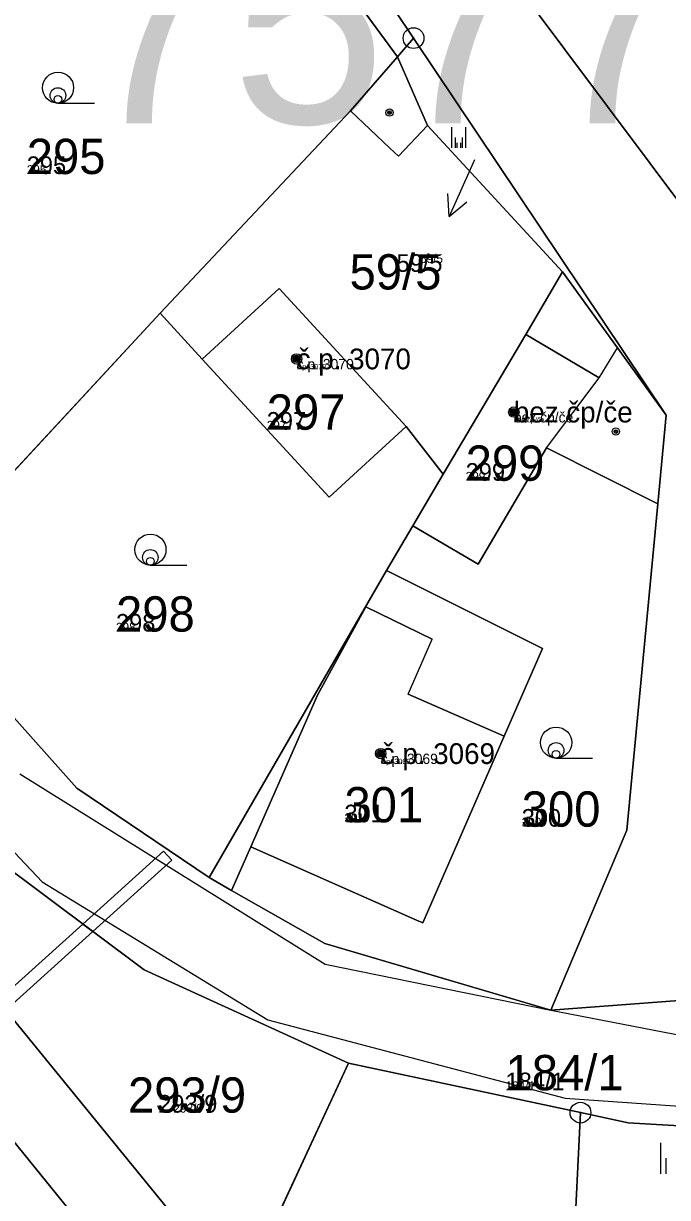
# Model space of a CAD drawing. Extents: x -759873 to -758487, y -975024 to -973516.
# Drawn here: x -759066.8 to -759035.8, y -974362.2 to -974305.6 of the extents above; entities that cross this region are included whole.
import ezdxf

# ---------------------------------------------------------------- set-up
doc = ezdxf.new("R2010")
doc.units = 0
for name, color, linetype in [('KAT_02_hranice parcel', 7, 'Continuous'), ('KAT_03_1000_st čísla parcelní', 7, 'Continuous'), ('KAT_03_1000_čísla parcelní', 7, 'Continuous'), ('KAT_03_1000_čísla popisná', 7, 'Continuous'), ('KAT_03_250_st čísla parcelní', 7, 'Continuous'), ('KAT_03_250_čísla parcelní', 7, 'Continuous'), ('KAT_03_250_čísla popisná', 7, 'Continuous'), ('KAT_03_500_st čísla parcelní', 7, 'Continuous'), ('KAT_03_500_čísla parcelní', 7, 'Continuous'), ('KAT_03_500_čísla popisná', 7, 'Continuous'), ('KAT_04_vnitřní kresba', 7, 'Continuous'), ('KAT_05_1000_značky kultur', 7, 'Continuous'), ('KAT_05_250_značky kultur', 7, 'Continuous'), ('KAT_05_500_značky kultur', 7, 'Continuous'), ('KAT_07_1000_značky budov', 7, 'Continuous'), ('KAT_07_250_značky budov', 7, 'Continuous'), ('KAT_07_500_značky budov', 7, 'Continuous'), ('KAT_10_věcná břemena', 7, 'Continuous'), ('KAT_11_značky bodu BP', 7, 'Continuous'), ('KAT_12_pomocná šipka', 7, 'Continuous'), ('KAT_13_popis', 7, 'Continuous'), ('KAT_14_plocha_budovy', 7, 'Continuous'), ('KAT_14_plocha_pozemek', 7, 'Continuous')]:
    doc.layers.add(name, color=color, linetype=linetype)

msp = doc.modelspace()

# ---------------------------------------------------------------- linework, layer by layer
at = {"layer": 'KAT_02_hranice parcel'}
for p, q in [((-759070.66, -974272.52), (-759048.01, -974306.32)), ((-759048.78, -974307.23), (-759061.26, -974290.22)), ((-759048.78, -974307.23), (-759048.01, -974306.32)), ((-759048.01, -974306.32), (-759035.84, -974324.49)), ((-759072.66, -974333.02), (-759060.22, -974319.58)), ((-759036.24, -974328.76), (-759035.84, -974324.49)), ((-759048.05, -974329.82), (-759046.59, -974327.34)), ((-759049.32, -974331.98), (-759048.05, -974329.82)), ((-759057.86, -974346.77), (-759049.32, -974331.98)), ((-759056.77, -974347.39), (-759057.86, -974346.77)), ((-759035.22, -974352.69), (-759041.4, -974353.16)), ((-759051.14, -974355.72), (-759056.37, -974366.99)), ((-759051.14, -974355.72), (-759039.97, -974358.1))]:
    msp.add_line(p, q, dxfattribs=at)
for points in [[(-759057.23, -974110.82), (-759070.93, -974124.94), (-759074.88, -974130.5), (-759080.81, -974167.04), (-759083.49, -974196.85), (-759080.01, -974222.92), (-759077.81, -974236.38), (-759067.25, -974271.4), (-759032.56, -974317.79)], [(-759060.22, -974319.58), (-759051.05, -974309.82), (-759048.78, -974307.23)], [(-759040.83, -974317.58), (-759047.33, -974310.53), (-759048.78, -974307.23)], [(-759046.59, -974327.34), (-759042.61, -974320.6), (-759040.83, -974317.58)], [(-759035.84, -974324.49), (-759038.18, -974321.25), (-759040.83, -974317.58)], [(-759060.22, -974319.58), (-759058.19, -974321.79), (-759052.07, -974328.44), (-759048.37, -974325.03), (-759046.59, -974327.34)], [(-759048.05, -974329.82), (-759044.89, -974331.67), (-759041.6, -974326.06), (-759036.24, -974328.76)], [(-759041.4, -974353.16), (-759037.74, -974344.49), (-759036.24, -974328.76)], [(-759049.32, -974331.98), (-759041.8, -974335.73), (-759043.64, -974339.95), (-759047.56, -974348.96), (-759047.86, -974348.82), (-759055.85, -974345.29), (-759056.77, -974347.39)], [(-759057.86, -974346.77), (-759064.23, -974342.47), (-759072.66, -974333.02)], [(-759074.99, -974338.96), (-759070.5, -974344.1), (-759060.98, -974351.22), (-759051.14, -974355.72)], [(-759056.37, -974366.99), (-759070.29, -974349.93), (-759074.99, -974338.96)], [(-759041.4, -974353.16), (-759052.29, -974349.95), (-759056.77, -974347.39)], [(-759074.68, -974375.99), (-759084.95, -974368.78), (-759072.61, -974352.91), (-759060.96, -974367.26)], [(-759031.63, -974358.94), (-759032.43, -974372.28), (-759040.64, -974371.84), (-759039.97, -974358.1)], [(-759039.97, -974358.1), (-759037.67, -974358.59), (-759031.63, -974358.94)]]:
    msp.add_lwpolyline(points, dxfattribs=at)
at = {"layer": 'KAT_03_1000_čísla popisná'}
for centre in [(-759053.64, -974321.78), (-759043.18, -974324.34), (-759049.59, -974340.8)]:
    msp.add_circle(centre, 0.25, dxfattribs=at)
at = {"layer": 'KAT_03_250_čísla popisná'}
for centre in [(-759053.64, -974321.78), (-759043.18, -974324.34), (-759049.59, -974340.8)]:
    msp.add_circle(centre, 0.0625, dxfattribs=at)
at = {"layer": 'KAT_03_500_čísla popisná'}
for centre in [(-759053.64, -974321.78), (-759043.18, -974324.34), (-759049.59, -974340.8)]:
    msp.add_circle(centre, 0.125, dxfattribs=at)
at = {"layer": 'KAT_04_vnitřní kresba'}
for p, q in [((-759051.05, -974309.82), (-759049.15, -974311.62)), ((-759048.74, -974312.01), (-759047.33, -974310.53)), ((-759049.15, -974311.62), (-759048.74, -974312.01)), ((-759058.19, -974321.79), (-759054.48, -974318.38)), ((-759054.48, -974318.38), (-759048.37, -974325.03)), ((-759091.71, -974319.84), (-759065.9, -974346.97)), ((-759042.61, -974320.6), (-759039.07, -974322.69)), ((-759039.07, -974322.69), (-759038.18, -974321.25)), ((-759041.6, -974326.06), (-759039.07, -974322.69)), ((-759052.64, -974337.98), (-759050.31, -974333.73)), ((-759050.31, -974333.73), (-759047.11, -974335.28)), ((-759048.27, -974337.94), (-759047.11, -974335.28)), ((-759055.85, -974345.29), (-759052.64, -974337.98)), ((-759048.27, -974337.94), (-759043.64, -974339.95)), ((-759066.98, -974341.78), (-759052.26, -974350.95)), ((-759065.9, -974346.97), (-759055.03, -974353.63)), ((-759052.26, -974350.95), (-759041.4, -974353.16)), ((-759041.4, -974353.16), (-759033.48, -974354.69)), ((-759055.03, -974353.63), (-759040.71, -974357.41)), ((-759040.71, -974357.41), (-759009.25, -974359.61))]:
    msp.add_line(p, q, dxfattribs=at)
at = {"layer": 'KAT_05_1000_značky kultur'}
for p, q in [((-759065.133, -974309.46), (-759063.383, -974309.46)), ((-759046.162, -974311.61), (-759046.162, -974310.605)), ((-759045.492, -974311.61), (-759045.492, -974310.605)), ((-759060.683, -974331.72), (-759058.933, -974331.72)), ((-759041.143, -974341.02), (-759039.393, -974341.02)), ((-759036.101, -974361.05), (-759036.101, -974359.55))]:
    msp.add_line(p, q, dxfattribs=at)
for centre in [(-759065.133, -974308.71), (-759060.683, -974330.97), (-759041.143, -974340.27)]:
    msp.add_circle(centre, 0.75, dxfattribs=at)
at = {"layer": 'KAT_05_250_značky kultur'}
for p, q in [((-759065.138, -974309.46), (-759064.701, -974309.46)), ((-759045.905, -974311.61), (-759045.905, -974311.359)), ((-759045.738, -974311.61), (-759045.738, -974311.359)), ((-759060.688, -974331.72), (-759060.251, -974331.72)), ((-759041.148, -974341.02), (-759040.711, -974341.02))]:
    msp.add_line(p, q, dxfattribs=at)
for centre in [(-759065.138, -974309.272), (-759060.688, -974331.532), (-759041.148, -974340.832)]:
    msp.add_circle(centre, 0.187, dxfattribs=at)
at = {"layer": 'KAT_05_500_značky kultur'}
for p, q in [((-759065.137, -974309.46), (-759064.262, -974309.46)), ((-759045.991, -974311.61), (-759045.991, -974311.108)), ((-759045.656, -974311.61), (-759045.656, -974311.108)), ((-759060.687, -974331.72), (-759059.812, -974331.72)), ((-759041.147, -974341.02), (-759040.272, -974341.02)), ((-759035.846, -974361.05), (-759035.846, -974360.3))]:
    msp.add_line(p, q, dxfattribs=at)
for centre in [(-759065.136, -974309.085), (-759060.686, -974331.345), (-759041.146, -974340.645)]:
    msp.add_circle(centre, 0.375, dxfattribs=at)
at = {"layer": 'KAT_07_1000_značky budov'}
for centre in [(-759049.167, -974309.909), (-759053.647, -974321.779), (-759043.187, -974324.339), (-759038.267, -974325.279), (-759049.597, -974340.799)]:
    msp.add_circle(centre, 0.175, dxfattribs=at)
at = {"layer": 'KAT_07_250_značky budov'}
for centre in [(-759049.162, -974309.91), (-759053.642, -974321.78), (-759043.182, -974324.34), (-759038.262, -974325.28), (-759049.592, -974340.8)]:
    msp.add_circle(centre, 0.0437, dxfattribs=at)
at = {"layer": 'KAT_07_500_značky budov'}
for centre in [(-759049.163, -974309.91), (-759053.643, -974321.78), (-759043.183, -974324.34), (-759038.263, -974325.28), (-759049.593, -974340.8)]:
    msp.add_circle(centre, 0.0875, dxfattribs=at)
at = {"layer": 'KAT_10_věcná břemena'}
for points in [[(-759063.94, -974349.01), (-759063.45, -974349.37), (-759059.65, -974345.94), (-759060.05, -974345.5)], [(-759088.07, -974370.79), (-759087.6, -974371.21), (-759084.55, -974373.34), (-759087.26, -974370.87), (-759084.95, -974368.78), (-759070.39, -974355.64), (-759067.65, -974353.16), (-759063.45, -974349.37), (-759063.94, -974349.01), (-759068.03, -974352.7), (-759070.77, -974355.18), (-759082.85, -974366.08)]]:
    msp.add_lwpolyline(points, close=True, dxfattribs=at)
at = {"layer": 'KAT_11_značky bodu BP'}
for centre, radius in [((-759048.01, -974306.32), 0.5), ((-759048.01, -974306.32), 0.0303), ((-759039.97, -974358.1), 0.5), ((-759039.97, -974358.1), 0.0303)]:
    msp.add_circle(centre, radius, dxfattribs=at)
at = {"layer": 'KAT_12_pomocná šipka'}
for p, q in [((-759045.08, -974312.18), (-759046.301, -974314.922)), ((-759046.301, -974314.922), (-759046.351, -974313.803)), ((-759046.301, -974314.922), (-759045.436, -974314.21))]:
    msp.add_line(p, q, dxfattribs=at)
at = {"layer": 'KAT_14_plocha_budovy'}
for points in [[(-759058.19, -974321.79), (-759052.07, -974328.44), (-759048.37, -974325.03), (-759054.48, -974318.38)], [(-759048.05, -974329.82), (-759044.89, -974331.67), (-759041.6, -974326.06), (-759039.07, -974322.69), (-759042.61, -974320.6), (-759046.59, -974327.34)], [(-759055.85, -974345.29), (-759047.86, -974348.82), (-759047.56, -974348.96), (-759043.64, -974339.95), (-759048.27, -974337.94), (-759047.11, -974335.28), (-759050.31, -974333.73), (-759052.64, -974337.98)]]:
    msp.add_lwpolyline(points, close=True, dxfattribs=at)
at = {"layer": 'KAT_14_plocha_pozemek'}
for points in [[(-759077.81, -974236.38), (-759067.25, -974271.4), (-759032.56, -974317.79), (-759025.5, -974306.76), (-759014.33, -974293.41), (-759017.69, -974290.39), (-759006.93, -974283.66), (-759032.75, -974249.27), (-759049.48, -974222.24), (-759060.12, -974196.25), (-759061.42, -974162.34), (-759060.75, -974132.98), (-759057.23, -974110.82), (-759070.93, -974124.94), (-759074.88, -974130.5), (-759080.81, -974167.04), (-759083.49, -974196.85), (-759080.01, -974222.92)], [(-759048.01, -974306.32), (-759070.66, -974272.52), (-759072.72, -974274.42), (-759061.26, -974290.22), (-759048.78, -974307.23)], [(-759048.78, -974307.23), (-759061.26, -974290.22), (-759079.26, -974307.73), (-759078.92, -974308), (-759078.18, -974307.34), (-759074.22, -974311.83), (-759069.39, -974315.76), (-759070.15, -974316.45), (-759070.68, -974316.93), (-759071.63, -974317.79), (-759073.23, -974319.23), (-759078.17, -974323.68), (-759084.21, -974316.89), (-759085.69, -974318.34), (-759072.66, -974333.02), (-759060.22, -974319.58), (-759051.05, -974309.82)], [(-759035.84, -974324.49), (-759048.01, -974306.32), (-759048.78, -974307.23), (-759047.33, -974310.53), (-759040.83, -974317.58), (-759038.18, -974321.25)], [(-759040.83, -974317.58), (-759047.33, -974310.53), (-759048.78, -974307.23), (-759051.05, -974309.82), (-759060.22, -974319.58), (-759058.19, -974321.79), (-759052.07, -974328.44), (-759048.37, -974325.03), (-759046.59, -974327.34), (-759042.61, -974320.6)], [(-759038.18, -974321.25), (-759040.83, -974317.58), (-759042.61, -974320.6), (-759046.59, -974327.34), (-759048.05, -974329.82), (-759044.89, -974331.67), (-759041.6, -974326.06), (-759036.24, -974328.76), (-759035.84, -974324.49)], [(-759048.05, -974329.82), (-759046.59, -974327.34), (-759048.37, -974325.03), (-759052.07, -974328.44), (-759058.19, -974321.79), (-759060.22, -974319.58), (-759072.66, -974333.02), (-759064.23, -974342.47), (-759057.86, -974346.77), (-759049.32, -974331.98)], [(-759036.24, -974328.76), (-759041.6, -974326.06), (-759044.89, -974331.67), (-759048.05, -974329.82), (-759049.32, -974331.98), (-759041.8, -974335.73), (-759043.64, -974339.95), (-759047.56, -974348.96), (-759047.86, -974348.82), (-759055.85, -974345.29), (-759056.77, -974347.39), (-759052.29, -974349.95), (-759041.4, -974353.16), (-759037.74, -974344.49)], [(-759057.86, -974346.77), (-759056.77, -974347.39), (-759055.85, -974345.29), (-759047.86, -974348.82), (-759047.56, -974348.96), (-759043.64, -974339.95), (-759041.8, -974335.73), (-759049.32, -974331.98)], [(-759076.68, -974378.83), (-759074.68, -974375.99), (-759084.95, -974368.78), (-759072.61, -974352.91), (-759060.96, -974367.26), (-759057.32, -974369.03), (-759056.37, -974366.99), (-759070.29, -974349.93), (-759074.99, -974338.96), (-759079.48, -974333.82), (-759079.47, -974336.54), (-759079.45, -974344.13), (-759075.8, -974349.7), (-759090.51, -974368.61), (-759087.6, -974371.21)], [(-759074.99, -974338.96), (-759070.29, -974349.93), (-759056.37, -974366.99), (-759051.14, -974355.72), (-759060.98, -974351.22), (-759070.5, -974344.1)], [(-759060.96, -974367.26), (-759072.61, -974352.91), (-759084.95, -974368.78), (-759074.68, -974375.99), (-759066.62, -974364.52), (-759064.2, -974365.69)], [(-759040.64, -974371.84), (-759039.97, -974358.1), (-759051.14, -974355.72), (-759056.37, -974366.99), (-759057.32, -974369.03), (-759044.21, -974373.31), (-759031.64, -974374.99), (-759025.9, -974373.3), (-759018.27, -974368.4), (-759006.26, -974363.99), (-758992.93, -974364.06), (-758971.41, -974365.53), (-758952.35, -974369.35), (-758911.81, -974379.4), (-758867.55, -974396.24), (-758881.44, -974386.63), (-758930.04, -974363.17), (-758978.01, -974362.06), (-759031.63, -974358.94), (-759032.43, -974372.28)], [(-759039.97, -974358.1), (-759040.64, -974371.84), (-759032.43, -974372.28), (-759031.63, -974358.94), (-759037.67, -974358.59)]]:
    msp.add_lwpolyline(points, close=True, dxfattribs=at)
for points in [[(-759088.06, -974196.14), (-759086.81, -974208.04), (-759084.6, -974223.26), (-759081.12, -974237.92), (-759079.79, -974238.96), (-759070.66, -974272.52), (-759048.01, -974306.32), (-759035.84, -974324.49), (-759036.24, -974328.76), (-759037.74, -974344.49), (-759041.4, -974353.16), (-759035.22, -974352.69), (-759034.31, -974346.71), (-759033.62, -974342.2), (-759031.96, -974331.33), (-759032.33, -974323.02), (-759032.56, -974317.79), (-759067.25, -974271.4), (-759077.81, -974236.38), (-759080.01, -974222.92), (-759083.49, -974196.85)], [(-759228.43, -974270.82), (-759182.46, -974265.89), (-759176.65, -974264.97), (-759164.95, -974263.13), (-759162.53, -974263.23), (-759159.62, -974263.35), (-759148.86, -974268.28), (-759137.55, -974276.08), (-759137.41, -974276.19), (-759133.42, -974279.5), (-759126.27, -974285.42), (-759121.65, -974289.25), (-759113.88, -974295.69), (-759108.36, -974300.77), (-759091.71, -974319.84), (-759079.48, -974333.82), (-759074.99, -974338.96), (-759070.5, -974344.1), (-759060.98, -974351.22), (-759051.14, -974355.72), (-759039.97, -974358.1), (-759037.67, -974358.59), (-759031.63, -974358.94), (-758978.01, -974362.06)], [(-758977.12, -974354.79), (-759002.18, -974354.31), (-759008.59, -974354.19), (-759027.18, -974353.14), (-759027.55, -974353.12), (-759027.6, -974353.65), (-759034.51, -974353.02), (-759034.48, -974352.73), (-759034.72, -974352.72), (-759035.22, -974352.69), (-759041.4, -974353.16), (-759052.29, -974349.95), (-759056.77, -974347.39), (-759057.86, -974346.77), (-759064.23, -974342.47), (-759072.66, -974333.02), (-759085.69, -974318.34), (-759087.77, -974316.01), (-759090.1, -974313.42), (-759098.18, -974304.42)]]:
    msp.add_lwpolyline(points, dxfattribs=at)

# ---------------------------------------------------------------- texts
at = {"layer": 'KAT_03_1000_st čísla parcelní'}
for s, p in [('297', (-759055.08, -974325.19)), ('299', (-759045.5, -974327.65)), ('301', (-759051.34, -974344.11))]:
    msp.add_text(s, height=1.7, dxfattribs=at).set_placement(p)
at = {"layer": 'KAT_03_1000_čísla parcelní'}
for s, p in [('295', (-759066.64, -974312.87)), ('59/5', (-759051.092, -974318.433)), ('298', (-759062.34, -974334.919)), ('300', (-759042.8, -974344.32)), ('184/1', (-759043.58, -974357.02)), ('293/9', (-759061.763, -974358.1))]:
    msp.add_text(s, height=1.7, dxfattribs=at).set_placement(p)
at = {"layer": 'KAT_03_1000_čísla popisná'}
for s, p in [('č.p. 3070', (-759053.64, -974322.28)), ('bez čp/če', (-759043.18, -974324.84)), ('č.p. 3069', (-759049.59, -974341.3))]:
    msp.add_text(s, height=1, dxfattribs=at).set_placement(p)
at = {"layer": 'KAT_03_250_st čísla parcelní'}
for s, p in [('297', (-759055.08, -974325.19)), ('299', (-759045.5, -974327.65)), ('301', (-759051.34, -974344.11))]:
    msp.add_text(s, height=0.425, dxfattribs=at).set_placement(p)
at = {"layer": 'KAT_03_250_čísla parcelní'}
for s, p in [('295', (-759066.64, -974312.87)), ('59/5', (-759047.698, -974317.158)), ('298', (-759062.34, -974334.919)), ('300', (-759042.8, -974344.32)), ('184/1', (-759043.58, -974357.02)), ('293/9', (-759059.575, -974358.1))]:
    msp.add_text(s, height=0.425, dxfattribs=at).set_placement(p)
at = {"layer": 'KAT_03_250_čísla popisná'}
for s, p in [('č.p. 3070', (-759053.64, -974322.28)), ('bez čp/če', (-759043.18, -974324.84)), ('č.p. 3069', (-759049.59, -974341.3))]:
    msp.add_text(s, height=0.25, dxfattribs=at).set_placement(p)
at = {"layer": 'KAT_03_500_st čísla parcelní'}
for s, p in [('297', (-759055.08, -974325.19)), ('299', (-759045.5, -974327.65)), ('301', (-759051.34, -974344.11))]:
    msp.add_text(s, height=0.85, dxfattribs=at).set_placement(p)
at = {"layer": 'KAT_03_500_čísla parcelní'}
for s, p in [('295', (-759066.64, -974312.87)), ('59/5', (-759048.829, -974317.583)), ('298', (-759062.34, -974334.919)), ('300', (-759042.8, -974344.32)), ('184/1', (-759043.58, -974357.02)), ('293/9', (-759060.304, -974358.1))]:
    msp.add_text(s, height=0.85, dxfattribs=at).set_placement(p)
at = {"layer": 'KAT_03_500_čísla popisná'}
for s, p in [('č.p. 3070', (-759053.64, -974322.28)), ('bez čp/če', (-759043.18, -974324.84)), ('č.p. 3069', (-759049.59, -974341.3))]:
    msp.add_text(s, height=0.5, dxfattribs=at).set_placement(p)
at = {"layer": 'KAT_13_popis'}
msp.add_text('Dobětice 757772', height=10, dxfattribs=at).set_placement((-759120.712, -974310.427))

doc.saveas('drawing.dxf')
